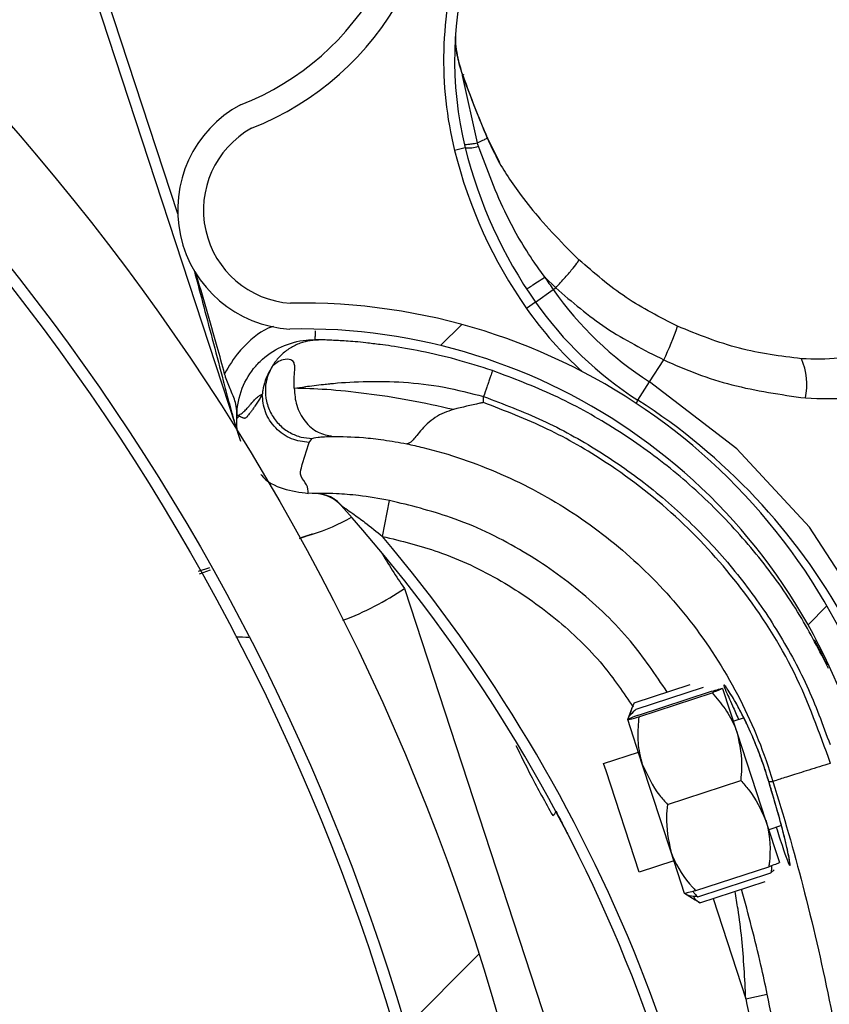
# Model space of a CAD drawing. Header units: inches. Extents: x 170 to 284, y 215 to 248.
# Tile 828 of 1056: x 235.944 to 236.0198, y 224.8855 to 224.9776. Entities that reach past the tile are written whole.
import ezdxf

# ---------------------------------------------------------------- set-up
doc = ezdxf.new("R2010")
doc.units = ezdxf.units.IN
doc.header["$LTSCALE"] = 0.25
doc.header["$MEASUREMENT"] = 0
doc.layers.add('RH FRONT OF HOOD', color=7, linetype='Continuous')
pattern_1 = [(45, (225.4196035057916, 218.4993357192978), (-0.03026527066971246, 0.03026527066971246), [])]

msp = doc.modelspace()

# ---------------------------------------------------------------- hatches: boundary and pattern name
at = {"layer": 'RH FRONT OF HOOD'}
h = msp.add_hatch(dxfattribs=at)
h.set_pattern_fill('ANSI31', color=256, scale=0.34241245, angle=2.8e-322, style=0)
h.set_pattern_definition([(45, (225.4529552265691, 218.4993357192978), (-0.03026527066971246, 0.03026527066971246), [])])
edge = h.paths.add_edge_path(flags=0)
edge.add_arc((235.7395956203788, 224.3915581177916), 0.021400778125, 89.9999999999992, 390.52248781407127, ccw=False)
edge.add_line((235.7395956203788, 224.4129588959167), (235.8123582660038, 224.4129588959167))
edge.add_arc((235.8123582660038, 224.8238538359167), 0.4108949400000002, 270, 450.0000000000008)
edge.add_line((235.8123582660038, 225.2347487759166), (235.3287006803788, 225.2347487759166))
edge.add_arc((235.3287006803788, 225.2390289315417), 0.004280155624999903, 180.0000000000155, 269.9999999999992, ccw=False)
edge.add_line((235.3244205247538, 225.2390289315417), (235.3244205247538, 225.2818304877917))
edge.add_arc((235.3287006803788, 225.2818304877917), 0.004280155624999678, 360, 540, ccw=False)
edge.add_line((235.3329808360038, 225.2818304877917), (235.3329808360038, 225.2390289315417))
edge.add_line((235.3329808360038, 225.2390289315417), (235.3297484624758, 225.2390289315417))
edge.add_line((235.3297484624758, 225.2390289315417), (235.3297484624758, 225.2818304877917))
edge.add_arc((235.3287006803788, 225.2818304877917), 0.001047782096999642, 360, 540.0000000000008)
edge.add_line((235.3276528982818, 225.2818304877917), (235.3276528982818, 225.2390289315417))
edge.add_arc((235.3287006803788, 225.2390289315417), 0.001047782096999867, 180, 270)
edge.add_line((235.3287006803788, 225.2379811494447), (235.8123582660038, 225.2379811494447))
edge.add_arc((235.8123582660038, 224.8238538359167), 0.4141273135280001, 269.9999999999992, 450, ccw=False)
edge.add_line((235.8123582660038, 224.4097265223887), (235.7395956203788, 224.4097265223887))
edge.add_arc((235.7395956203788, 224.3915581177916), 0.018168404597, 450.0000000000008, 750.5224878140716)
edge.add_arc((235.754343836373, 224.4002532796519), 0.001047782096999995, 390.5224878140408, 495.0000000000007)
edge.add_line((235.753602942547, 224.4009941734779), (235.7449077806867, 224.3922990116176))
edge.add_line((235.7449077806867, 224.3922990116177), (235.7426221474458, 224.3945846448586))
edge.add_line((235.7426221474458, 224.3945846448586), (235.751317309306, 224.4032798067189))
edge.add_arc((235.754343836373, 224.4002532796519), 0.004280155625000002, 390.522487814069, 495.0000000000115, ccw=False)
h = msp.add_hatch(dxfattribs=at)
h.set_pattern_fill('ANSI31', color=256, scale=0.34241245, style=0)
h.set_pattern_definition(pattern_1)
edge = h.paths.add_edge_path(flags=0)
edge.add_line((235.7790065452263, 225.2304686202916), (235.4365940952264, 225.2304686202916))
edge.add_line((235.4365940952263, 225.2304686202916), (235.4365940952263, 225.2347487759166))
edge.add_line((235.4365940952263, 225.2347487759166), (235.7790065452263, 225.2347487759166))
edge.add_arc((235.7790065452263, 224.8238538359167), 0.4108949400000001, 269.9999999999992, 450, ccw=False)
edge.add_line((235.7790065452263, 224.4129588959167), (235.7062438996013, 224.4129588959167))
edge.add_line((235.7062438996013, 224.4129588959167), (235.7062438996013, 224.4172390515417))
edge.add_line((235.7062438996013, 224.4172390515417), (235.7790065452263, 224.4172390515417))
edge.add_arc((235.7790065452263, 224.8238538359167), 0.406614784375, 270, 450.0000000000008)
h = msp.add_hatch(dxfattribs=at)
h.set_pattern_fill('ANSI32', color=256, scale=0.34241245, angle=2.8e-322, style=0)
h.set_pattern_definition([(45, (225.4196035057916, 218.4993357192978), (-0.09079581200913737, 0.09079581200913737), []), (45, (225.4801340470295, 218.4993357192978), (-0.09079581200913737, 0.09079581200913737), [])])
edge = h.paths.add_edge_path(flags=0)
edge.add_arc((235.7790065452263, 224.8238538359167), 0.2182879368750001, 180, 540, ccw=False)
edge = h.paths.add_edge_path(flags=0)
edge.add_arc((235.7790065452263, 224.8238538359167), 0.2097276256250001, 180, 540, ccw=False)
h = msp.add_hatch(dxfattribs=at)
h.set_pattern_fill('ANSI31', color=256, scale=0.34241245, angle=2.8e-322, style=0)
h.set_pattern_definition(pattern_1)
edge = h.paths.add_edge_path(flags=0)
edge.add_arc((235.9673115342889, 224.9880571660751), 0.001712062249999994, 288.1322229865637, 310.3426432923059)
edge.add_line((235.9684198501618, 224.9867522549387), (235.9699825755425, 224.9849123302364))
edge.add_arc((235.9673115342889, 224.9880571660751), 0.004126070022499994, 288.1322229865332, 310.3426432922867, ccw=False)
edge.add_arc((235.9645409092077, 224.9965177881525), 0.01302879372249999, 239.6083903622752, 288.1322229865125, ccw=False)
edge.add_arc((235.9675956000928, 225.0008329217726), 0.01830194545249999, 198.1322229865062, 238.19359599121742, ccw=False)
edge.add_arc((235.9613802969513, 224.9987975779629), 0.01176186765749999, 130.2730806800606, 198.1322229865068, ccw=False)
edge.add_arc((235.9645728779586, 224.9964201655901), 0.01566536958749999, 433.3892910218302, 493.5630227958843, ccw=False)
edge.add_arc((235.9621196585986, 224.9870775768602), 0.02532140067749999, 410.98647118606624, 434.1131563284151, ccw=False)
edge.add_arc((235.9678823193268, 224.9956663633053), 0.01504902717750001, 370.2879413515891, 407.4468726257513, ccw=False)
edge.add_arc((235.9556543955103, 224.9930672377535), 0.02754708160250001, 291.4407261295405, 371.0647967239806, ccw=False)
edge.add_arc((235.9699774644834, 224.9597815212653), 0.008748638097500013, 479.0908419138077, 626.0736552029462)
edge.add_arc((235.9705089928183, 224.8943440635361), 0.05672062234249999, 377.70285871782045, 451.14212272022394, ccw=False)
edge.add_arc((235.8204128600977, 224.8439305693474), 0.2150521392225, 361.5582505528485, 378.3382766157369, ccw=False)
edge.add_arc((236.00653812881, 224.8500071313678), 0.02884824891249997, 303.2910664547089, 359.5459797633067, ccw=False)
edge.add_arc((236.0399792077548, 224.8035616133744), 0.0284373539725, 488.2528168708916, 541.8512905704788)
edge.add_arc((236.0264763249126, 224.8035355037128), 0.01494630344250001, 183.423663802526, 238.6794151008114)
edge.add_arc((236.0291656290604, 224.8063257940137), 0.0187470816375, 236.0900975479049, 269.5718389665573)
edge.add_arc((236.0285530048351, 224.8010448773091), 0.0134739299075, 272.0097804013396, 310.4058687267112)
edge.add_arc((236.03317810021, 224.795173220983), 0.006011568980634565, 313.1147555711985, 333.8497966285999)
edge.add_arc((236.0216122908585, 224.7990241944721), 0.01816498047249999, 339.0314830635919, 378.1322229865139)
edge.add_arc((236.0284784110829, 224.8012726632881), 0.01094007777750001, 378.1322229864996, 468.1322229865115)
edge.add_arc((236.0256545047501, 224.8098959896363), 0.001866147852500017, 468.1322229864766, 483.774469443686)
edge.add_line((236.0246170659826, 224.8114471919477), (236.0232750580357, 224.813453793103))
edge.add_arc((236.0256545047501, 224.8098959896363), 0.004280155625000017, 468.13222298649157, 483.7744694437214, ccw=False)
edge.add_arc((236.0284784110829, 224.8012726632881), 0.01335408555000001, 378.1322229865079, 468.13222298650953, ccw=False)
edge.add_arc((236.0216122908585, 224.7990241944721), 0.020578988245, 338.7435812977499, 378.13222298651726, ccw=False)
edge.add_arc((236.03317810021, 224.795173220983), 0.008425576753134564, 312.7098901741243, 334.631933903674, ccw=False)
edge.add_arc((236.0285530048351, 224.8010448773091), 0.01588793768, 271.82252524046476, 310.60280367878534, ccw=False)
edge.add_arc((236.0291656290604, 224.8063257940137), 0.02116108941, 236.2367537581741, 269.7093947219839, ccw=False)
edge.add_arc((236.0264763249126, 224.8035355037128), 0.01736031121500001, 183.3124711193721, 238.498076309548, ccw=False)
edge.add_arc((236.0399792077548, 224.8035616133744), 0.030851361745, 128.0503802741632, 181.9117605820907, ccw=False)
edge.add_arc((236.00653812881, 224.8500071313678), 0.02643424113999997, 303.0739325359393, 359.4558360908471)
edge.add_arc((235.8204128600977, 224.8439305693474), 0.21263813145, 361.5698914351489, 378.3419125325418)
edge.add_arc((235.9705089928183, 224.8943440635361), 0.05430661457, 377.6888496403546, 451.2467578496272)
edge.add_arc((235.9699774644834, 224.9597815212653), 0.01116264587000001, 118.193261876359, 266.66131017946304, ccw=False)
edge.add_arc((235.9556543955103, 224.9930672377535), 0.02513307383, 291.1036231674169, 371.1028807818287)
edge.add_arc((235.9678823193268, 224.9956663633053), 0.01263501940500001, 370.2152702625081, 407.1149197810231)
edge.add_arc((235.9621196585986, 224.9870775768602), 0.022907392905, 411.1765293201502, 434.1519381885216)
edge.add_arc((235.9645728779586, 224.9964201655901), 0.01325136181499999, 433.3244634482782, 493.8674727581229)
edge.add_arc((235.9613802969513, 224.9987975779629), 0.009347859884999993, 489.8547471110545, 558.132222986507)
edge.add_arc((235.9675956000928, 225.0008329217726), 0.01588793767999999, 198.1322229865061, 238.0844018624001)
edge.add_arc((235.9645409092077, 224.9965177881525), 0.01061478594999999, 239.7667243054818, 288.1322229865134)

# ---------------------------------------------------------------- linework, layer by layer
for p, q in [((235.9497848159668, 224.9837077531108), (235.9642242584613, 224.9396142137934)), ((235.9588208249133, 224.9594153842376), (235.9512679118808, 224.9824796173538)), ((235.9868777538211, 224.9660620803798), (235.9854932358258, 224.9723788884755)), ((235.9877370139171, 224.9666551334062), (235.9878023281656, 224.9665005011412)), ((235.9889736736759, 224.9641859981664), (235.9878243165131, 224.9665234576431)), ((235.9857475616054, 224.9655876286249), (235.9847504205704, 224.9653407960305)), ((235.9963910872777, 224.9551206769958), (235.9950324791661, 224.9564697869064)), ((235.9931937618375, 224.9534956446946), (235.99421231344, 224.9524868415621)), ((235.99232090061, 224.9511584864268), (235.9939850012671, 224.9523271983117)), ((235.9939850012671, 224.9523271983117), (235.99421231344, 224.9524868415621)), ((235.99232090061, 224.9511584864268), (235.9914802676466, 224.9505681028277)), ((236.0030100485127, 224.9436912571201), (236.0043289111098, 224.9457569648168)), ((236.0019157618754, 224.9419772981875), (236.0030100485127, 224.9436912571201)), ((235.9874578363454, 224.9417613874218), (235.9874666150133, 224.9423206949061)), ((236.0019157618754, 224.9419772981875), (236.0017356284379, 224.9416951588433)), ((235.9643569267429, 224.9402680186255), (235.9643615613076, 224.940563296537)), ((235.9643965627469, 224.9390880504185), (235.9647019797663, 224.938163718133)), ((235.9711194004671, 224.9380285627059), (235.9714042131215, 224.9383976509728)), ((235.9714041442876, 224.933260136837), (235.9710500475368, 224.9332744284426)), ((235.9718477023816, 224.9332507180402), (235.9714041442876, 224.933260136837)), ((235.977991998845, 224.9292402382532), (235.9786641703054, 224.9325957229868)), ((235.9618009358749, 224.926297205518), (235.9607273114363, 224.9259453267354)), ((235.9608521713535, 224.9257288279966), (235.9618998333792, 224.9261111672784)), ((235.9800409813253, 224.924373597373), (236.0004006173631, 224.8622016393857)), ((236.001575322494, 224.913658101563), (236.0068192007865, 224.9153740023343)), ((236.001763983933, 224.913081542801), (236.0080443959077, 224.9151366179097)), ((236.0019536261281, 224.9125019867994), (236.008803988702, 224.9147435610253)), ((236.0019997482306, 224.912361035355), (236.0088501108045, 224.914602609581)), ((236.00984402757, 224.9150058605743), (236.0112095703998, 224.9108326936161)), ((236.0009594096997, 224.9120996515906), (236.0013792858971, 224.9132038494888)), ((236.0023252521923, 224.9079255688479), (236.0009597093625, 224.9120987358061)), ((236.0108420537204, 224.9119558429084), (236.0118123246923, 224.9122733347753)), ((236.0112095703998, 224.9108326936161), (236.0138714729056, 224.9026977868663)), ((235.9987034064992, 224.9079838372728), (236.0019577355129, 224.9090487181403)), ((235.9989264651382, 224.9073021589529), (235.9987034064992, 224.9079838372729)), ((236.0049871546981, 224.8997906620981), (236.0023252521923, 224.9079255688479)), ((236.00203115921, 224.8978140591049), (235.9989264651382, 224.9073021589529)), ((236.0046847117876, 224.904155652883), (236.0115350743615, 224.906397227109)), ((236.014167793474, 224.9062943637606), (236.0141676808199, 224.9062944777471)), ((236.014167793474, 224.9062943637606), (236.0145520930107, 224.9063102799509)), ((236.0138714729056, 224.9026977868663), (236.0151678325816, 224.8987360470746)), ((236.0153508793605, 224.9021725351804), (236.0141698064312, 224.9017860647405)), ((236.0062835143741, 224.8958289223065), (236.0049871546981, 224.8997906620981)), ((236.0052854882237, 224.8988789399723), (236.00203115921, 224.8978140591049)), ((236.0073235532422, 224.8960912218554), (236.0141739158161, 224.8983327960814)), ((236.0075131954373, 224.8955116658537), (236.0143635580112, 224.8977532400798)), ((236.0143635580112, 224.8977532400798), (236.0146732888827, 224.8980506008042)), ((236.0077018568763, 224.8949351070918), (236.0138178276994, 224.8969363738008)), ((236.0072752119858, 224.8951856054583), (236.0062838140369, 224.895828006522)), ((236.0077018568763, 224.8949351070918), (236.007291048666, 224.8952100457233)), ((236.008951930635, 224.8953441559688), (236.0120152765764, 224.885980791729)), ((236.0120152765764, 224.885980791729), (236.0140238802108, 224.8864068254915))]:
    msp.add_line(p, q, dxfattribs=at)
at = {"layer": 'RH FRONT OF HOOD', "flags": 128}
for points in [[(235.9855037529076, 224.9724545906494), (235.9855324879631, 224.9724560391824), (235.9855531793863, 224.9724540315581), (235.9855652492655, 224.9724486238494), (235.9855683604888, 224.9724399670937), (235.9855624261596, 224.9724283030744), (235.9855476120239, 224.9724139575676), (235.9855243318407, 224.9723973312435), (235.9854932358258, 224.9723788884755)], [(236.0239088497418, 224.9207289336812), (236.0235920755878, 224.9214616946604), (236.0179677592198, 224.9300949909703), (236.0111752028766, 224.9374295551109), (236.0030101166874, 224.9436912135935), (236.0030100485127, 224.9436912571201), (236.0030100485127, 224.9436912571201)]]:
    msp.add_lwpolyline(points, dxfattribs=at)
at = {"layer": 'RH FRONT OF HOOD'}
for radius in [0.218287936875, 0.2097276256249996, 0.20865758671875]:
    msp.add_circle((235.7790065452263, 224.8238538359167), radius, dxfattribs=at)
for centre, radius, start, end in [((235.7790065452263, 224.8238538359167), 0.4141273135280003, 270, 90), ((235.7790065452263, 224.8238538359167), 0.4108949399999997, 270, 90), ((235.7790065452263, 224.8238538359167), 0.406614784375, 270, 90), ((235.9556543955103, 224.9930672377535), 0.02754708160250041, 291.4407261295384, 11.06479672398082), ((235.9556543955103, 224.9930672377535), 0.02513307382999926, 291.1036231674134, 11.10288078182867), ((236.0189855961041, 224.9738153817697), 0.03526848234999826, 163.1873466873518, 193.9035266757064), ((236.0189855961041, 224.9738153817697), 0.03424124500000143, 163.1873466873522, 193.9035266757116), ((235.9699774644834, 224.9597815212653), 0.01116264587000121, 118.1932618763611, 266.6613101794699), ((235.9699774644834, 224.9597815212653), 0.008748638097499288, 119.0908419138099, 266.0736552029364), ((235.9876725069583, 224.9668210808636), 0.0001780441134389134, 291.2420585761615, 308.2029868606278), ((235.9877782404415, 224.9666482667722), 3.319259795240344e-05, 82.42115495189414, 120.4196310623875), ((236.0276274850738, 224.9759545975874), 0.04417120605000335, 193.9035266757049, 215.0806904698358), ((235.9859486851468, 224.9690827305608), 0.003500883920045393, 266.7065808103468, 287.1748410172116), ((236.0276274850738, 224.9759545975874), 0.04314396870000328, 193.90352667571, 215.0806904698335), ((236.0276274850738, 224.9759545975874), 0.04111046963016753, 213.1127194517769, 215.0806904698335), ((236.0203419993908, 224.9708379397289), 0.03220774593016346, 215.0806904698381, 237.4435769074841), ((236.0203419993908, 224.9708379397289), 0.0342412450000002, 215.0806904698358, 237.4435769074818), ((235.9705089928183, 224.8943440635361), 0.05672062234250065, 17.70285871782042, 91.14212272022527), ((236.0203419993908, 224.9708379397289), 0.03526848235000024, 215.0806904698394, 227.9708839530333), ((235.9705089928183, 224.8943440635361), 0.05430661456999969, 17.6888496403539, 91.2467578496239), ((235.9836891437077, 224.9560443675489), 0.02306145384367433, 333.5071276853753, 341.9708360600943), ((236.011610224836, 224.9434460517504), 0.00611619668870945, 348.1281876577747, 23.2358008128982), ((235.9707754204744, 224.8932028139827), 0.05786770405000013, 29.025885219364, 57.44357690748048), ((235.9715717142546, 224.9298322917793), 0.003424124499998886, 42.00277325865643, 88.75463450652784), ((235.8659745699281, 224.834742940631), 0.1455252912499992, 3.486647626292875, 42.00277325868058), ((235.9665057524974, 224.9458503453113), 0.01712062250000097, 286.7427200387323, 300.0788231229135), ((235.9715857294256, 224.928963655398), 0.0005136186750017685, 106.7427200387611, 108.1464784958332), ((235.8659745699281, 224.834742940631), 0.1465525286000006, 3.472841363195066, 40.15079801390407), ((236.0283292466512, 224.9575719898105), 0.0585994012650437, 210.5247594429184, 214.5086922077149), ((235.9654438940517, 224.9455026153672), 0.02568093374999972, 290.1491598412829, 304.6388488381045), ((235.9654438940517, 224.9455026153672), 0.02568093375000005, 267.3828980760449, 270.1014470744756), ((235.993692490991, 224.9035874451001), 0.0005320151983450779, 296.9547381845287, 352.960638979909)]:
    msp.add_arc(centre, radius, start, end, dxfattribs=at)
for points, knots in [([(235.9848171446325, 224.9760469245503), (235.9848198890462, 224.9758083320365), (235.9848300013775, 224.9749291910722), (235.9851204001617, 224.9736169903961), (235.9854143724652, 224.972640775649), (235.9854932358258, 224.9723788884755)], [0, 0, 0, 0, 0.2141804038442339, 0.7891897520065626, 1, 1, 1, 1]), ([(235.9855037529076, 224.9724545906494), (235.9854112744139, 224.9727199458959), (235.9851262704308, 224.973537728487), (235.9849874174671, 224.9743482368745), (235.9848936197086, 224.9748957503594)], [0, 0, 0, 0, 0.3244814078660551, 1, 1, 1, 1]), ([(235.9854932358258, 224.9723788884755), (235.9859577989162, 224.9711315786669), (235.9866691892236, 224.9692215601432), (235.9874619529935, 224.9673162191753), (235.9877370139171, 224.9666551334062)], [0, 0, 0, 0, 0.6530354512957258, 1, 1, 1, 1]), ([(235.9877614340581, 224.966676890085), (235.9874803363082, 224.9673436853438), (235.9866725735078, 224.9692597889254), (235.9859650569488, 224.9711936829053), (235.9855037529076, 224.9724545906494)], [0, 0, 0, 0, 0.3479954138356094, 1, 1, 1, 1]), ([(235.9868777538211, 224.9660620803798), (235.9869276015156, 224.9660849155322), (235.9871580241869, 224.9661904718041), (235.9874906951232, 224.9663464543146), (235.9877082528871, 224.9664539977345), (235.9878023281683, 224.9665005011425)], [0, 0, 0, 0, 0.1354579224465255, 0.6261588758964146, 1, 1, 1, 1]), ([(235.9869824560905, 224.9657379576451), (235.9869473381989, 224.965845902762), (235.986912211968, 224.9659538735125), (235.986877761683, 224.9660620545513), (235.986877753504, 224.966062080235)], [0, 0, 0, 0, 0.9997625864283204, 1, 1, 1, 1]), ([(235.9878243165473, 224.9665234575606), (235.9878318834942, 224.9665255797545), (235.9878472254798, 224.9665298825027), (235.9878490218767, 224.9665270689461), (235.9878357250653, 224.9665178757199), (235.9878133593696, 224.9665062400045), (235.9878023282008, 224.9665005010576)], [0, 0, 0, 0, 0.2466091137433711, 0.5000000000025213, 0.7533908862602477, 1, 1, 1, 1]), ([(235.9878023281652, 224.966500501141), (235.988095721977, 224.9658657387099), (235.9886757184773, 224.9646109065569), (235.9897594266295, 224.9628275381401), (235.991108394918, 224.9609083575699), (235.9928807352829, 224.9587488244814), (235.9942735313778, 224.9572732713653), (235.9950321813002, 224.9564695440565)], [0, 0, 0, 0, 0.1627420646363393, 0.3217171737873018, 0.4905672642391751, 0.7225142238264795, 1, 1, 1, 1]), ([(235.9931943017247, 224.9534950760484), (235.9931942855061, 224.9534950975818), (235.9928482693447, 224.9539545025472), (235.9915363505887, 224.9557965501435), (235.9891954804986, 224.9597733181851), (235.9877951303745, 224.9635476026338), (235.9869824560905, 224.9657379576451)], [0, 0, 0, 0, 5.869764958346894e-06, 0.1252288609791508, 0.4923383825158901, 1, 1, 1, 1]), ([(235.99421231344, 224.9524868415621), (235.9945198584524, 224.9528255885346), (235.9951529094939, 224.9535228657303), (235.995881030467, 224.9543738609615), (235.9963493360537, 224.9549691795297), (235.9963774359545, 224.9550711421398), (235.9963910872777, 224.9551206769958)], [0, 0, 0, 0, 0.2429069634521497, 0.499999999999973, 0.7570930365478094, 1, 1, 1, 1]), ([(236.0056182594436, 224.9489068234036), (236.0039756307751, 224.9497440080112), (236.0006466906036, 224.9514406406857), (235.9978219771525, 224.9538833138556), (235.9963910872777, 224.9551206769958)], [0, 0, 0, 0, 0.4934389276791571, 1, 1, 1, 1]), ([(235.9603519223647, 224.9541520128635), (235.9609569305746, 224.9518655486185), (235.9618706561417, 224.9484123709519), (235.9629506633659, 224.944328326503), (235.9635118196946, 224.9421864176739), (235.9638212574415, 224.941024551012), (235.9640003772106, 224.9403911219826), (235.9641010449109, 224.940042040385), (235.9641571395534, 224.9398494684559), (235.9641882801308, 224.9397427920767), (235.9642067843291, 224.9396792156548), (235.9642174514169, 224.9396423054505), (235.9642238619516, 224.9396196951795), (235.9642267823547, 224.9396090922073), (235.9642280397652, 224.9396040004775), (235.9642279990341, 224.9396033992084), (235.9642268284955, 224.9396064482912), (235.9642252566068, 224.9396111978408), (235.9642242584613, 224.9396142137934)], [0, 0, 0, 0, 0.468136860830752, 0.7070129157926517, 0.837132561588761, 0.9079072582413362, 0.9470740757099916, 0.9687898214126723, 0.9808770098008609, 0.9876679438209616, 0.9915546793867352, 0.9947708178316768, 0.9959953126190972, 0.9972287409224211, 0.9978484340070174, 0.9984730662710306, 0.9990304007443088, 1, 1, 1, 1]), ([(235.9632147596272, 224.9444461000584), (235.9629838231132, 224.9452907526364), (235.9621102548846, 224.948485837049), (235.9611742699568, 224.9516633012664), (235.9604857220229, 224.9540007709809)], [0, 0, 0, 0, 0.2643600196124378, 0.9999999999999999, 0.9999999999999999, 0.9999999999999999, 0.9999999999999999]), ([(235.99421231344, 224.9524868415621), (235.9957416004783, 224.9511783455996), (235.9988403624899, 224.9485269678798), (236.0024836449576, 224.9466882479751), (236.0043289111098, 224.9457569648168)], [0, 0, 0, 0, 0.4935154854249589, 1, 1, 1, 1]), ([(235.967794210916, 224.94887250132), (235.9677500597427, 224.9488608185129), (235.9667048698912, 224.9485842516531), (235.9656406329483, 224.9476309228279), (235.964166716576, 224.9461195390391), (235.9636263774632, 224.9451696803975), (235.9632147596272, 224.9444461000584)], [0, 0, 0, 0, 0.02109882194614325, 0.4994719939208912, 0.6187093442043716, 1, 1, 1, 1]), ([(235.971683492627, 224.9484691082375), (235.9716822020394, 224.9483905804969), (235.9716771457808, 224.9480829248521), (235.9716714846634, 224.9477384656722), (235.9716703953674, 224.9476721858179), (235.9716698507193, 224.9476390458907)], [0, 0, 0, 0, 0.1462931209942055, 0.5731465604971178, 0.9999999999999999, 0.9999999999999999, 0.9999999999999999, 0.9999999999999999]), ([(236.0172303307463, 224.9458589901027), (236.0152735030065, 224.9461044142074), (236.0112915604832, 224.9466038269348), (236.0075308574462, 224.948130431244), (236.0056182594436, 224.9489068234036)], [0, 0, 0, 0, 0.4914254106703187, 1, 1, 1, 1]), ([(235.9643615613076, 224.9405632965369), (235.964361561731, 224.9405633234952), (235.9643751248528, 224.9414269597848), (235.9647081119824, 224.9431055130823), (235.9657026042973, 224.9447331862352), (235.9669464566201, 224.9460488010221), (235.9684681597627, 224.9470988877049), (235.9703213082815, 224.9476005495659), (235.971398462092, 224.947643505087), (235.9716698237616, 224.9476390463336), (235.9716698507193, 224.9476390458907)], [0, 0, 0, 0, 7.189415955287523e-06, 0.2303203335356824, 0.4448965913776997, 0.4983905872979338, 0.7130087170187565, 0.9276298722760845, 0.9999928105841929, 1, 1, 1, 1]), ([(235.9721954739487, 224.9476278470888), (235.9715440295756, 224.9475753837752), (235.9705415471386, 224.9474946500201), (235.9693224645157, 224.9468779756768), (235.9684819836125, 224.9462277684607), (235.9679513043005, 224.9456059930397), (235.9677105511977, 224.9452208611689), (235.9676581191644, 224.9451369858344)], [0, 0, 0, 0, 0.3580314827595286, 0.5509607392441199, 0.7480445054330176, 0.9451282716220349, 1, 1, 1, 1]), ([(235.9721954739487, 224.9476278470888), (235.9720421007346, 224.9476317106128), (235.9717353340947, 224.9476394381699), (235.9719149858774, 224.9476341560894), (235.9721002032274, 224.9476307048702), (235.9718132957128, 224.9476362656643), (235.9716698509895, 224.9476390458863)], [0, 0, 0, 0, 0.2534336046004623, 0.5069006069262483, 0.7534658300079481, 1, 1, 1, 1]), ([(235.977786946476, 224.9471791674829), (235.9773273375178, 224.9472400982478), (235.976068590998, 224.9474069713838), (235.9745232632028, 224.9475208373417), (235.9731790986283, 224.9475975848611), (235.972380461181, 224.9476229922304), (235.972256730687, 224.9476262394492), (235.9721954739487, 224.9476278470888)], [0, 0, 0, 0, 0.1282528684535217, 0.3512504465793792, 0.5733912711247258, 0.7887937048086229, 1, 1, 1, 1]), ([(235.9882931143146, 224.9447521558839), (235.987140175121, 224.9451188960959), (235.9848628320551, 224.9458432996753), (235.9816298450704, 224.9465774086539), (235.9792350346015, 224.9470054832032), (235.9781187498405, 224.9471393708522), (235.977786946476, 224.9471791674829)], [0, 0, 0, 0, 0.3013203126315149, 0.5951829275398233, 0.8796725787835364, 1, 1, 1, 1]), ([(236.0239646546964, 224.9466513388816), (236.0228923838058, 224.9463567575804), (236.0207052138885, 224.9457558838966), (236.0184035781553, 224.9458241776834), (236.0172303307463, 224.9458589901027)], [0, 0, 0, 0, 0.4902549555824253, 1, 1, 1, 1]), ([(235.9697251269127, 224.9431041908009), (235.969722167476, 224.9434928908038), (235.9697180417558, 224.9440347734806), (235.9697713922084, 224.944680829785), (235.9697928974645, 224.9451433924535), (235.9697139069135, 224.9455852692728), (235.9693273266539, 224.9458391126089), (235.9684168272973, 224.9457936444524), (235.9679613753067, 224.945399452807), (235.9676581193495, 224.9451369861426)], [0, 0, 0, 0, 0.1001269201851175, 0.1395859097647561, 0.1897135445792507, 0.2582342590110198, 0.3697357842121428, 0.5803479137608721, 1, 1, 1, 1]), ([(236.0043289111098, 224.9457569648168), (236.0043289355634, 224.9457569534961), (236.0063892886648, 224.9448031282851), (236.0107438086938, 224.9431559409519), (236.0152866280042, 224.9425140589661), (236.0175955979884, 224.9421878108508)], [0, 0, 0, 0, 5.836249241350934e-06, 0.4917349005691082, 1, 1, 1, 1]), ([(235.9676581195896, 224.9451369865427), (235.9674109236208, 224.9446918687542), (235.9669868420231, 224.9439282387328), (235.9668138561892, 224.9431139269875), (235.9667601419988, 224.9427203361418), (235.9667482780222, 224.9426099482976), (235.9667451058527, 224.9425815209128), (235.9667440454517, 224.9425720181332)], [0, 0, 0, 0, 0.5022803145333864, 0.8616962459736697, 0.9584272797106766, 0.9861029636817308, 1, 1, 1, 1]), ([(235.9676581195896, 224.9451369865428), (235.9675025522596, 224.9448329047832), (235.96717439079, 224.9441914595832), (235.9669814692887, 224.9430653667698), (235.9670790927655, 224.9418478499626), (235.967533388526, 224.9406582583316), (235.9683039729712, 224.9396442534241), (235.9692867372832, 224.9389181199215), (235.9703453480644, 224.9384868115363), (235.9710636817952, 224.9384263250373), (235.9714042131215, 224.9383976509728)], [0, 0, 0, 0, 0.1098512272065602, 0.231725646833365, 0.36317767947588, 0.4999999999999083, 0.6368223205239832, 0.7682743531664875, 0.8901487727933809, 1, 1, 1, 1]), ([(235.9882931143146, 224.9447521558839), (235.9882820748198, 224.9447196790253), (235.9882650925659, 224.9446697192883), (235.9881620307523, 224.9443665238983), (235.9880553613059, 224.944052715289), (235.9879229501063, 224.9436631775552), (235.9877305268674, 224.9430970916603), (235.9875705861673, 224.9426265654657), (235.9874666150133, 224.9423206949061)], [0, 0, 0, 0, 0.2394567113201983, 0.3683605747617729, 0.4999999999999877, 0.631639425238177, 0.76054328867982, 1, 1, 1, 1]), ([(236.0197666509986, 224.916861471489), (236.0189063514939, 224.9185471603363), (236.0170964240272, 224.9220935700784), (236.0135613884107, 224.9270494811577), (236.0094006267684, 224.9317432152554), (236.0047204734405, 224.9359253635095), (235.9995961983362, 224.9395237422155), (235.994121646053, 224.9425519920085), (235.9902336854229, 224.9440196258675), (235.9882931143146, 224.9447521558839)], [0, 0, 0, 0, 0.1313887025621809, 0.2764200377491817, 0.4215581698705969, 0.5666389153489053, 0.7114924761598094, 0.8559992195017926, 1, 1, 1, 1]), ([(235.9643631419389, 224.9408020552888), (235.9643441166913, 224.941067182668), (235.9642952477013, 224.941748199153), (235.9638300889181, 224.9427890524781), (235.9633952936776, 224.9438097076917), (235.9632435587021, 224.94434458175), (235.9632147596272, 224.9444461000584)], [0, 0, 0, 0, 0.2412678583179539, 0.6197299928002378, 0.9278253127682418, 1, 1, 1, 1]), ([(235.9697244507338, 224.9431021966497), (235.9697684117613, 224.9425588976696), (235.969859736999, 224.9414302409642), (235.9706787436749, 224.9399491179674), (235.9718893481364, 224.9388849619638), (235.9728551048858, 224.9386904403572), (235.9733202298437, 224.9385967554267)], [0, 0, 0, 0, 0.2405618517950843, 0.4997464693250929, 0.7590693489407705, 1, 1, 1, 1]), ([(235.9846389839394, 224.9411018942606), (235.9832562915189, 224.9414088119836), (235.9804163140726, 224.9420392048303), (235.9763474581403, 224.9426358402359), (235.9725375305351, 224.9430276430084), (235.9706789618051, 224.9430747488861), (235.969724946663, 224.9430989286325)], [0, 0, 0, 0, 0.2305257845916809, 0.4734878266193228, 0.7297379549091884, 1, 1, 1, 1]), ([(235.9697256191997, 224.9431009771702), (235.9700652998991, 224.9431521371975), (235.9708767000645, 224.9432743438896), (235.9720421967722, 224.9434159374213), (235.9729722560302, 224.943516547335), (235.9742547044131, 224.9436439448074), (235.9764554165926, 224.9437764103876), (235.9799791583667, 224.9437136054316), (235.983703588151, 224.9432999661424), (235.986229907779, 224.9426425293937), (235.9874666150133, 224.9423206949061)], [0, 0, 0, 0, 0.08980644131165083, 0.2145219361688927, 0.2531624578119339, 0.275966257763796, 0.4628905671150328, 0.6373953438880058, 0.8224944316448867, 1, 1, 1, 1]), ([(236.0175955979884, 224.9421878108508), (236.0190195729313, 224.9421301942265), (236.0219262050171, 224.942012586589), (236.0247119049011, 224.9427513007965), (236.0261328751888, 224.9431281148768)], [0, 0, 0, 0, 0.4899054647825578, 1, 1, 1, 1]), ([(235.9667390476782, 224.9425466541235), (235.9666707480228, 224.9424198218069), (235.9665259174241, 224.9421508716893), (235.9662971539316, 224.941779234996), (235.9661065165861, 224.9414924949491), (235.9659610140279, 224.9412852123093), (235.9658677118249, 224.9411556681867), (235.9657716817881, 224.941025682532), (235.9656729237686, 224.9408952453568), (235.9655664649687, 224.9407579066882), (235.96545608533, 224.9406191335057), (235.9653562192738, 224.9404949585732), (235.9652811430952, 224.9404060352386), (235.9652273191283, 224.9403433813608), (235.9651750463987, 224.9403053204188), (235.9651135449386, 224.9402840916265), (235.9650409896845, 224.9402828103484), (235.9649564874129, 224.9403042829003), (235.9648629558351, 224.9403520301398), (235.9647756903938, 224.9403920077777), (235.9647074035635, 224.9404225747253), (235.9646630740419, 224.940440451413), (235.9646247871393, 224.9404545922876), (235.9645821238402, 224.9404538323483), (235.9645297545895, 224.9404393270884), (235.9644723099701, 224.9404024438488), (235.9644147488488, 224.9403473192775), (235.9643761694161, 224.9402935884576), (235.9643569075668, 224.9402667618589)], [0, 0, 0, 0, 0.08480730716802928, 0.1798353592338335, 0.2850849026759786, 0.3228266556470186, 0.3617275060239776, 0.4017874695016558, 0.4430065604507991, 0.4853847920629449, 0.5351510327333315, 0.5813528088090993, 0.6105805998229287, 0.6293562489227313, 0.6489120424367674, 0.6766412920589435, 0.707547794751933, 0.7416323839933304, 0.7850907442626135, 0.8280699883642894, 0.8539878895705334, 0.8729964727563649, 0.885095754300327, 0.9032140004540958, 0.9275168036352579, 0.951748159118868, 0.9759089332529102, 1, 1, 1, 1]), ([(235.9643615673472, 224.9405636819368), (235.9644131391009, 224.9405711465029), (235.9645185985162, 224.940586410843), (235.9646810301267, 224.9406589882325), (235.9648480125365, 224.9407655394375), (235.9650148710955, 224.9409050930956), (235.9651781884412, 224.9410649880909), (235.9653375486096, 224.9412362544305), (235.965511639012, 224.9414349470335), (235.9656797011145, 224.9416310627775), (235.9658307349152, 224.941804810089), (235.9659585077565, 224.9419484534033), (235.9660818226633, 224.9420792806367), (235.9662129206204, 224.9422081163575), (235.9663448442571, 224.9423240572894), (235.9664782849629, 224.9424220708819), (235.9666108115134, 224.9425002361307), (235.9666969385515, 224.9425314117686), (235.9667390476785, 224.9425466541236)], [0, 0, 0, 0, 0.0657809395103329, 0.1345158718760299, 0.2062058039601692, 0.2771302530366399, 0.3450539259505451, 0.411816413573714, 0.4774590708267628, 0.5636721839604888, 0.6227800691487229, 0.6670965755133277, 0.724168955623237, 0.7778304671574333, 0.8321346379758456, 0.8905164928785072, 0.9464714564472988, 1, 1, 1, 1]), ([(235.9711194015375, 224.9380285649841), (235.9705609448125, 224.938096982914), (235.9697018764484, 224.9382022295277), (235.9686751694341, 224.9387729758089), (235.9679715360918, 224.9393578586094), (235.9674083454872, 224.9400789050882), (235.9668691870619, 224.9411223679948), (235.9667902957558, 224.9419840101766), (235.966739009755, 224.9425441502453)], [0, 0, 0, 0, 0.2394514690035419, 0.3683457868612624, 0.4999761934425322, 0.6316105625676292, 0.7605158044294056, 1, 1, 1, 1]), ([(235.9874666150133, 224.9423206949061), (235.9893208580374, 224.9416215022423), (235.9930323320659, 224.9402219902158), (235.9982495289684, 224.9373293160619), (236.0031322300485, 224.9339027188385), (236.0075824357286, 224.9299155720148), (236.0115583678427, 224.9254561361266), (236.0149745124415, 224.920560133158), (236.0178494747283, 224.9153326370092), (236.019220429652, 224.9116100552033), (236.0199037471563, 224.9097546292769)], [0, 0, 0, 0, 0.1247413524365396, 0.2496837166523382, 0.3746881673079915, 0.4999855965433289, 0.6253465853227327, 0.7503062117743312, 0.8755465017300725, 1, 1, 1, 1]), ([(235.9846395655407, 224.941101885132), (235.9843429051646, 224.9410137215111), (235.9837339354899, 224.9408327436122), (235.982895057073, 224.9403620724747), (235.9821310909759, 224.9397637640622), (235.9813679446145, 224.9389034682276), (235.9807461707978, 224.9380494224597), (235.9804298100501, 224.9379499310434), (235.9802746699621, 224.9379011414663)], [0, 0, 0, 0, 0.1136768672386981, 0.2333502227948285, 0.3620694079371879, 0.5019163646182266, 0.755744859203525, 1, 1, 1, 1]), ([(235.9874578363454, 224.9417613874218), (235.9874465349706, 224.9417590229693), (235.9873338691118, 224.9417354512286), (235.9863872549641, 224.9415350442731), (235.9854611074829, 224.9413142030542), (235.9846352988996, 224.941117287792)], [0, 0, 0, 0, 0.01193493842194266, 0.1189819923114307, 1, 1, 1, 1]), ([(236.0199399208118, 224.908001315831), (236.0189160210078, 224.9108620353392), (236.0168342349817, 224.9166784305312), (236.0119238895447, 224.9243165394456), (236.0059475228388, 224.9309527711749), (235.9997041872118, 224.9358321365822), (235.9934581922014, 224.9394528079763), (235.9894683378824, 224.9409878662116), (235.9874578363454, 224.9417613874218)], [0, 0, 0, 0, 0.1870908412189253, 0.3803918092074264, 0.5558755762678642, 0.7364481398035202, 0.8671952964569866, 1, 1, 1, 1]), ([(235.9643897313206, 224.9391089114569), (235.9643833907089, 224.9391744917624), (235.964353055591, 224.9394882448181), (235.9643359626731, 224.9399146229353), (235.9643484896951, 224.94025472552), (235.9643484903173, 224.9402547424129)], [0, 0, 0, 0, 0.2090106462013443, 0.9999607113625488, 1, 1, 1, 1]), ([(235.9643484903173, 224.9402547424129), (235.9643484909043, 224.9402547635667), (235.9643534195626, 224.9404323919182), (235.9643582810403, 224.94061723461), (235.9643631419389, 224.9408020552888)], [0, 0, 0, 0, 0.0001190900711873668, 1, 1, 1, 1]), ([(235.9643631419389, 224.9408020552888), (235.9643628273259, 224.9407306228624), (235.9643621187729, 224.9405697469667), (235.9643587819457, 224.9403758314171), (235.9643569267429, 224.940268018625)], [0, 0, 0, 0, 0.4440219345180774, 1, 1, 1, 1]), ([(235.9642242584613, 224.9396142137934), (235.964225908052, 224.9396091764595), (235.9642358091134, 224.9395789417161), (235.9642685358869, 224.9394790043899), (235.9643134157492, 224.939341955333), (235.9643661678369, 224.9391808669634), (235.9643802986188, 224.9391377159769), (235.9643897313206, 224.9391089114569)], [0, 0, 0, 0, 0.01571398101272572, 0.0943173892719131, 0.3218612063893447, 0.5473229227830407, 1, 1, 1, 1]), ([(235.9714041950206, 224.9383976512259), (235.971521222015, 224.9384436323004), (235.9717550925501, 224.9385355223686), (235.9727937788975, 224.9385763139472), (235.9733127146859, 224.9385966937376)], [0, 0, 0, 0, 0.5003922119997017, 1, 1, 1, 1]), ([(235.9733214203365, 224.9385967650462), (235.9742041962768, 224.9385829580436), (235.9755438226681, 224.9385620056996), (235.9780717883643, 224.938294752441), (235.9795380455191, 224.9380327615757), (235.9802746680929, 224.9379011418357)], [0, 0, 0, 0, 0.490198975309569, 0.7438846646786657, 1, 1, 1, 1]), ([(235.9710494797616, 224.933265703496), (235.9710405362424, 224.9335305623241), (235.9710226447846, 224.9340604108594), (235.9701993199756, 224.9348671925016), (235.9705367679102, 224.936185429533), (235.9708697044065, 224.9372386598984), (235.9711194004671, 224.9380285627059)], [0, 0, 0, 0, 0.1666800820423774, 0.3334425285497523, 0.5000945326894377, 0.9999999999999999, 0.9999999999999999, 0.9999999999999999, 0.9999999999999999]), ([(235.9802749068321, 224.9379022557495), (235.9807764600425, 224.9377900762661), (235.9837825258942, 224.9371177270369), (235.9891507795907, 224.935264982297), (235.9959603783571, 224.9316009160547), (236.0020398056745, 224.9268154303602), (236.0073765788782, 224.9209594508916), (236.011689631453, 224.9140855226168), (236.0137623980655, 224.908947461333), (236.0145521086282, 224.9063103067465), (236.0145521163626, 224.9063102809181)], [0, 0, 0, 0, 0.03155846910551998, 0.1891461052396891, 0.3467338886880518, 0.5043277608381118, 0.6619226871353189, 0.8309600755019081, 0.9999983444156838, 1, 1, 1, 1]), ([(235.9666036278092, 224.9350201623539), (235.9666207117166, 224.9349988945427), (235.9671373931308, 224.9343556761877), (235.9686822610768, 224.9335630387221), (235.9702602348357, 224.9333648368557), (235.9710494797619, 224.9332657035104)], [0, 0, 0, 0, 0.01680484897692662, 0.5082416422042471, 1, 1, 1, 1]), ([(235.9742366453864, 224.9320412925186), (235.9739912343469, 224.9322934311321), (235.9735639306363, 224.9327324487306), (235.9727313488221, 224.9331399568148), (235.9721743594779, 224.9332109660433), (235.9718686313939, 224.9332499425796)], [0, 0, 0, 0, 0.3783552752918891, 0.658782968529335, 1, 1, 1, 1]), ([(235.9786641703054, 224.9325957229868), (235.9776859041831, 224.9327679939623), (235.9759655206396, 224.9330709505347), (235.9738243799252, 224.9332372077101), (235.9724998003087, 224.9332723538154), (235.9720071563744, 224.9332592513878), (235.9718686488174, 224.9332501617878), (235.9718686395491, 224.9332501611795)], [0, 0, 0, 0, 0.3699466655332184, 0.6505899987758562, 0.8492685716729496, 0.9999899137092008, 1, 1, 1, 1]), ([(235.9741162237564, 224.9321236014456), (235.9741197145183, 224.9321212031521), (235.9741274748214, 224.9321158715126), (235.9741660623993, 224.9320892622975), (235.9741872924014, 224.9320746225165)], [0, 0, 0, 0, 0.449822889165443, 1, 1, 1, 1]), ([(235.9742366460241, 224.9320412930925), (235.9742416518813, 224.9320381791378), (235.9743310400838, 224.9319825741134), (235.9746558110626, 224.9317678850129), (235.9753643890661, 224.9312743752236), (235.9765308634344, 224.9304175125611), (235.9774470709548, 224.9296793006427), (235.977991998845, 224.9292402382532)], [0, 0, 0, 0, 0.005253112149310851, 0.09380336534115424, 0.2660256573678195, 0.5634579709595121, 1, 1, 1, 1]), ([(236.0046541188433, 224.9146655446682), (236.0035584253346, 224.9162926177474), (236.0011995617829, 224.9197954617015), (235.9964800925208, 224.9242973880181), (235.9908242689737, 224.9282421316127), (235.9848092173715, 224.9310845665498), (235.9805859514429, 224.9321231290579), (235.9786641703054, 224.9325957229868)], [0, 0, 0, 0, 0.1810254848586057, 0.3897206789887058, 0.5984159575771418, 0.8172607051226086, 1, 1, 1, 1]), ([(235.9714257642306, 224.9294517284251), (235.9714242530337, 224.9294512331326), (235.9714207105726, 224.9294500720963), (235.9713728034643, 224.9294343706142), (235.9712677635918, 224.9293999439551), (235.9711003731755, 224.9293450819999), (235.9708562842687, 224.9292650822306), (235.9705514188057, 224.9291651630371), (235.9703209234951, 224.9290896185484), (235.9702126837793, 224.9290541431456)], [0, 0, 0, 0, 0.03518882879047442, 0.08248763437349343, 0.1974046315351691, 0.3115595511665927, 0.4864325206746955, 0.7588306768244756, 1, 1, 1, 1]), ([(235.9702161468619, 224.9290484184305), (235.9703328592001, 224.9290876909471), (235.9705693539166, 224.9291672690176), (235.9708785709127, 224.9292703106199), (235.9711176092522, 224.9293496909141), (235.9712822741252, 224.9294042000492), (235.9713853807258, 224.9294382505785), (235.9714321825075, 224.9294536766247), (235.9714360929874, 224.9294549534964), (235.9714377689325, 224.9294555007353)], [0, 0, 0, 0, 0.2568044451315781, 0.5203639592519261, 0.6901752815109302, 0.8017638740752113, 0.9158864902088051, 0.9639508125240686, 1, 1, 1, 1]), ([(235.977991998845, 224.9292402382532), (235.9797500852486, 224.9288078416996), (235.9836135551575, 224.9278576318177), (235.9891171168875, 224.925258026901), (235.9942879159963, 224.9216467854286), (235.9984928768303, 224.9176548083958), (236.0005609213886, 224.9145948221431), (236.0014707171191, 224.9132486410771)], [0, 0, 0, 0, 0.1859244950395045, 0.4085770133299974, 0.6208996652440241, 0.8332222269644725, 1, 1, 1, 1]), ([(236.0184240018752, 224.9195344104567), (236.0184185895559, 224.9195439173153), (236.0183972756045, 224.9195813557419), (236.0187717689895, 224.9189229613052), (236.0193547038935, 224.9177524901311), (236.0196133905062, 224.9172330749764)], [0, 0, 0, 0, 0.1591842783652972, 0.6268746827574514, 1, 1, 1, 1]), ([(236.0141676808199, 224.9062944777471), (236.0140334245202, 224.9067293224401), (236.0136091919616, 224.9081033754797), (236.0127424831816, 224.910355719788), (236.0116511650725, 224.9126725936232), (236.0106873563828, 224.9143849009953), (236.0101129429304, 224.9152321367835), (236.0099016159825, 224.9154111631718), (236.0100865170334, 224.9148844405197), (236.0106260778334, 224.9137441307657), (236.0111399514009, 224.9125583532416), (236.0113316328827, 224.9121160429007)], [0, 0, 0, 0, 0.05799721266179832, 0.1832636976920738, 0.3064129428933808, 0.4347166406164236, 0.5675677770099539, 0.6609498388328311, 0.7922661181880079, 0.9225125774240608, 0.9999999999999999, 0.9999999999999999, 0.9999999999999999, 0.9999999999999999]), ([(236.008803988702, 224.9147435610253), (236.0090466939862, 224.914812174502), (236.0095378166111, 224.9149510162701), (236.0098161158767, 224.9150154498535), (236.0098388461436, 224.9150076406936), (236.00984402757, 224.9150058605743)], [0, 0, 0, 0, 0.4299704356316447, 0.8700602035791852, 1, 1, 1, 1]), ([(236.00984402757, 224.9150058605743), (236.0097285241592, 224.914947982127), (236.0095744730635, 224.914870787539), (236.0089950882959, 224.914656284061), (236.0088501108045, 224.914602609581)], [0, 0, 0, 0, 0.7497733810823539, 1, 1, 1, 1]), ([(236.0088501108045, 224.914602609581), (236.0092755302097, 224.9141128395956), (236.0101363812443, 224.9131217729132), (236.010865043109, 224.911809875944), (236.0111456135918, 224.9110140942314), (236.0112095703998, 224.9108326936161)], [0, 0, 0, 0, 0.4299704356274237, 0.8700602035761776, 1, 1, 1, 1]), ([(236.0120498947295, 224.9117917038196), (236.0118792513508, 224.9121440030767), (236.0114801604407, 224.9129679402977), (236.0109278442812, 224.9139467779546), (236.010514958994, 224.914624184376), (236.010290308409, 224.9149392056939), (236.0102854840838, 224.9149450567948), (236.0102840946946, 224.914946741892)], [0, 0, 0, 0, 0.1981000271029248, 0.4633049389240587, 0.7305309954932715, 0.9223938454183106, 1, 1, 1, 1]), ([(236.001575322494, 224.913658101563), (236.0013965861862, 224.9132957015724), (236.0012000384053, 224.9128971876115), (236.0011886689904, 224.9125384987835), (236.0011876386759, 224.9125059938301)], [0, 0, 0, 0, 0.9093784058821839, 1, 1, 1, 1]), ([(236.0019536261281, 224.9125019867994), (236.0017173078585, 224.9124138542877), (236.0012391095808, 224.9122355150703), (236.0009765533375, 224.912122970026), (236.0009628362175, 224.9121032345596), (236.0009597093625, 224.9120987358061)], [0, 0, 0, 0, 0.4299704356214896, 0.8700602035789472, 1, 1, 1, 1]), ([(236.001763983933, 224.913081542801), (236.0015607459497, 224.9128993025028), (236.0011494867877, 224.9125305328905), (236.0009650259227, 224.9122203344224), (236.0009809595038, 224.9120977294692), (236.0009811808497, 224.912096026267)], [0, 0, 0, 0, 0.4906882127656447, 0.9929247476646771, 1, 1, 1, 1]), ([(236.0009597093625, 224.9120987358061), (236.0010870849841, 224.9121203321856), (236.0012569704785, 224.9121491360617), (236.0018510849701, 224.9123186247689), (236.0019997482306, 224.912361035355)], [0, 0, 0, 0, 0.7497733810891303, 0.9999999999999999, 0.9999999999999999, 0.9999999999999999, 0.9999999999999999]), ([(236.0019997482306, 224.912361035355), (236.001946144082, 224.9117145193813), (236.001837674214, 224.9104062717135), (236.0020254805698, 224.9089173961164), (236.0022696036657, 224.9081096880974), (236.0023252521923, 224.9079255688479)], [0, 0, 0, 0, 0.4299704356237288, 0.870060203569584, 1, 1, 1, 1]), ([(236.0141636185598, 224.9063025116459), (236.0141516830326, 224.9063432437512), (236.0139649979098, 224.906980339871), (236.0135455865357, 224.9082441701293), (236.0128888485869, 224.9099479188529), (236.0123695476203, 224.9111504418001), (236.0121013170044, 224.9116885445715), (236.0120498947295, 224.9117917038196)], [0, 0, 0, 0, 0.0209690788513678, 0.3279800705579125, 0.6261032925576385, 0.928320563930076, 1, 1, 1, 1]), ([(236.0112095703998, 224.9108326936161), (236.0114336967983, 224.9097368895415), (236.0117326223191, 224.9082753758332), (236.0115746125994, 224.9067731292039), (236.0115350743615, 224.906397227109)], [0, 0, 0, 0, 0.7497733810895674, 1, 1, 1, 1]), ([(235.9904821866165, 224.9096808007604), (235.9909455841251, 224.9087389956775), (235.9920455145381, 224.9065035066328), (235.9932415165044, 224.9043559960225), (235.9939336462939, 224.9031132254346)], [0, 0, 0, 0, 0.421297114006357, 1, 1, 1, 1]), ([(236.0023252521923, 224.9079255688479), (236.0027922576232, 224.9069092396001), (236.0034151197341, 224.9055537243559), (236.0044306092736, 224.9044354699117), (236.0046847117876, 224.904155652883)], [0, 0, 0, 0, 0.7497733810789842, 1, 1, 1, 1]), ([(236.0199399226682, 224.9080013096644), (236.0192481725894, 224.9077867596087), (236.0178646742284, 224.9073576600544), (236.0161062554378, 224.906811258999), (236.0148516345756, 224.9064172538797), (236.014651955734, 224.9063459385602), (236.0145521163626, 224.9063102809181)], [0, 0, 0, 0, 0.2500007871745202, 0.500000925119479, 0.7500005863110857, 1, 1, 1, 1]), ([(236.0115350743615, 224.906397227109), (236.0118013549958, 224.906107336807), (236.0128088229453, 224.9050105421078), (236.0134210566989, 224.9036780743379), (236.0138714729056, 224.9026977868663)], [0, 0, 0, 0, 0.2643068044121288, 1, 1, 1, 1]), ([(236.0158843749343, 224.9000199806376), (236.0158752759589, 224.9000628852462), (236.0158069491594, 224.9003850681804), (236.0155831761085, 224.9013012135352), (236.0152052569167, 224.9027507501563), (236.0147218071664, 224.904461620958), (236.0143599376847, 224.9056793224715), (236.0141653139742, 224.9062992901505), (236.0141649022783, 224.9063006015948)], [0, 0, 0, 0, 0.03583539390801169, 0.2690981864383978, 0.511641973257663, 0.7561140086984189, 0.9994840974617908, 1, 1, 1, 1]), ([(236.0148705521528, 224.9020153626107), (236.014967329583, 224.9017105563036), (236.0153306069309, 224.9005663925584), (236.0157683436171, 224.8992456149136), (236.0160801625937, 224.8984433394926), (236.0161915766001, 224.8983877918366), (236.0161093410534, 224.8990455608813), (236.0157334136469, 224.9007347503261), (236.0150928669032, 224.9032146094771), (236.0144834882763, 224.905243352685), (236.014167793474, 224.9062943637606)], [0, 0, 0, 0, 0.0511492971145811, 0.1920011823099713, 0.3334894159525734, 0.4224210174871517, 0.5646212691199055, 0.7065362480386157, 0.8479681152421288, 1, 1, 1, 1]), ([(236.0145520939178, 224.9063102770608), (236.0145521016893, 224.9063102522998), (236.01556624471, 224.9030790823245), (236.0175092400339, 224.8963004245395), (236.0199261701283, 224.8858609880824), (236.0218145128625, 224.8750349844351), (236.0231583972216, 224.8641240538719), (236.0235561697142, 224.8568095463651), (236.0237550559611, 224.8531522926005)], [0, 0, 0, 0, 1.439079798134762e-06, 0.187792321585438, 0.390843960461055, 0.593895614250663, 0.7969478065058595, 1, 1, 1, 1]), ([(235.9942204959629, 224.9035222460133), (235.9944552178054, 224.9030811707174), (235.9948977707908, 224.902249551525), (235.9952949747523, 224.9014800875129), (235.9953198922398, 224.9014317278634), (235.9953294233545, 224.9014132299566)], [0, 0, 0, 0, 0.4108597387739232, 0.7746496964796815, 1, 1, 1, 1]), ([(236.0046847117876, 224.904155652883), (236.0046413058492, 224.9037644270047), (236.0044770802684, 224.9022842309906), (236.004770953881, 224.9008475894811), (236.0049871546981, 224.8997906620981)], [0, 0, 0, 0, 0.2643068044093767, 1, 1, 1, 1]), ([(236.0138714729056, 224.9026977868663), (236.0139204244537, 224.9025371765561), (236.0143032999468, 224.9012809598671), (236.0143411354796, 224.899778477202), (236.0141902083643, 224.8984736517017), (236.0141739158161, 224.8983327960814)], [0, 0, 0, 0, 0.1156468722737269, 0.904534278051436, 0.9999999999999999, 0.9999999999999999, 0.9999999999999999, 0.9999999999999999]), ([(236.0049871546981, 224.8997906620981), (236.0050426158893, 224.899632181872), (236.0054764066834, 224.8983926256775), (236.0063340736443, 224.8971584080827), (236.0072271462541, 224.8961951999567), (236.0073235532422, 224.8960912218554)], [0, 0, 0, 0, 0.1156468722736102, 0.9045342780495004, 0.9999999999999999, 0.9999999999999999, 0.9999999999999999, 0.9999999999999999]), ([(236.0161021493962, 224.8989023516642), (236.0161021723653, 224.8989018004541), (236.0161032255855, 224.8988765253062), (236.016090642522, 224.8990164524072), (236.0160349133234, 224.8993298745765), (236.0159357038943, 224.8997846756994), (236.0158843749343, 224.9000199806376)], [0, 0, 0, 0, 0.005301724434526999, 0.2431048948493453, 0.6083977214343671, 1, 1, 1, 1]), ([(236.0141739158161, 224.8983327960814), (236.0144102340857, 224.898420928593), (236.0148884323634, 224.8985992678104), (236.0151509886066, 224.8987118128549), (236.0151647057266, 224.8987315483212), (236.0151678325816, 224.8987360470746)], [0, 0, 0, 0, 0.4299704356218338, 0.8700602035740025, 1, 1, 1, 1]), ([(236.0144125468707, 224.8984229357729), (236.0144194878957, 224.8983289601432), (236.0144357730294, 224.8981084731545), (236.0143898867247, 224.8978827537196), (236.0143635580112, 224.8977532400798)], [0, 0, 0, 0, 0.4262184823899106, 1, 1, 1, 1]), ([(236.0073235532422, 224.8960912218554), (236.007080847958, 224.8960226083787), (236.0065897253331, 224.8958837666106), (236.0063114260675, 224.8958193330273), (236.0062886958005, 224.8958271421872), (236.0062835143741, 224.8958289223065)], [0, 0, 0, 0, 0.4299704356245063, 0.8700602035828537, 0.9999999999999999, 0.9999999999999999, 0.9999999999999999, 0.9999999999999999]), ([(236.0070777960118, 224.8960228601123), (236.0071277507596, 224.8959429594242), (236.0072449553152, 224.8957554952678), (236.0074153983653, 224.8956005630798), (236.0075131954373, 224.8955116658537)], [0, 0, 0, 0, 0.4262184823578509, 1, 1, 1, 1]), ([(236.0120152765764, 224.885980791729), (236.0119672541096, 224.8869214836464), (236.0118238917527, 224.8897297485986), (236.0115193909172, 224.8930962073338), (236.0111012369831, 224.8954640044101), (236.0110038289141, 224.8960155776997)], [0, 0, 0, 0, 0.2786878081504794, 0.8319718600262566, 0.9999999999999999, 0.9999999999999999, 0.9999999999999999, 0.9999999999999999]), ([(236.0140238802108, 224.8864068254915), (236.0138305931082, 224.8873092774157), (236.0131245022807, 224.8906059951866), (236.0122552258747, 224.8938572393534), (236.0116239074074, 224.8962184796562)], [0, 0, 0, 0, 0.2737425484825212, 0.9999999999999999, 0.9999999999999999, 0.9999999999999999, 0.9999999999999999]), ([(236.0075131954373, 224.8955116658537), (236.0072415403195, 224.8955385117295), (236.0066918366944, 224.8955928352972), (236.006359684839, 224.8957339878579), (236.0063000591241, 224.8958422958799), (236.0062992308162, 224.8958438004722)], [0, 0, 0, 0, 0.4906882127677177, 0.9929247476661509, 1, 1, 1, 1]), ([(236.0070875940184, 224.895568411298), (236.0071961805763, 224.8954133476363), (236.0073594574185, 224.8951801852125), (236.0076159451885, 224.8949965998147), (236.0077018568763, 224.8949351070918)], [0, 0, 0, 0, 0.6650456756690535, 1, 1, 1, 1]), ([(236.0120152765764, 224.885980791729), (236.0125955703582, 224.8830528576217), (236.013951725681, 224.8762102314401), (236.0153693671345, 224.8653137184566), (236.0160755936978, 224.8558619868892), (236.0162152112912, 224.8503819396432), (236.016252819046, 224.8489058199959)], [0, 0, 0, 0, 0.2395900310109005, 0.5599255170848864, 0.8814604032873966, 0.9999999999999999, 0.9999999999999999, 0.9999999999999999, 0.9999999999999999]), ([(236.0183057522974, 224.8489439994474), (236.018267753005, 224.850435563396), (236.0181270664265, 224.8559578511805), (236.0174146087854, 224.8655084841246), (236.0159834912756, 224.8765192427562), (236.0146102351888, 224.8834482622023), (236.0140238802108, 224.8864068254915)], [0, 0, 0, 0, 0.118539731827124, 0.4388752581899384, 0.7604101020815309, 1, 1, 1, 1])]:
    msp.add_open_spline(points, degree=3, knots=knots, dxfattribs=at)
for points in [[(235.9856617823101, 224.9659422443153), (235.9856808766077, 224.9659302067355), (235.985719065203, 224.9659061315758), (235.9859762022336, 224.9659204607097), (235.9863558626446, 224.9659688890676), (235.9867037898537, 224.9660310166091), (235.9868777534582, 224.9660620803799)], [(235.9914902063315, 224.952385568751), (235.9915141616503, 224.9524011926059), (235.9915620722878, 224.9524324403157), (235.9919377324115, 224.9526774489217), (235.9924877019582, 224.9530361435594), (235.9929582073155, 224.9533430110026), (235.9931934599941, 224.9534964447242)]]:
    msp.add_open_spline(points, degree=3, dxfattribs=at)

doc.saveas('drawing.dxf')
